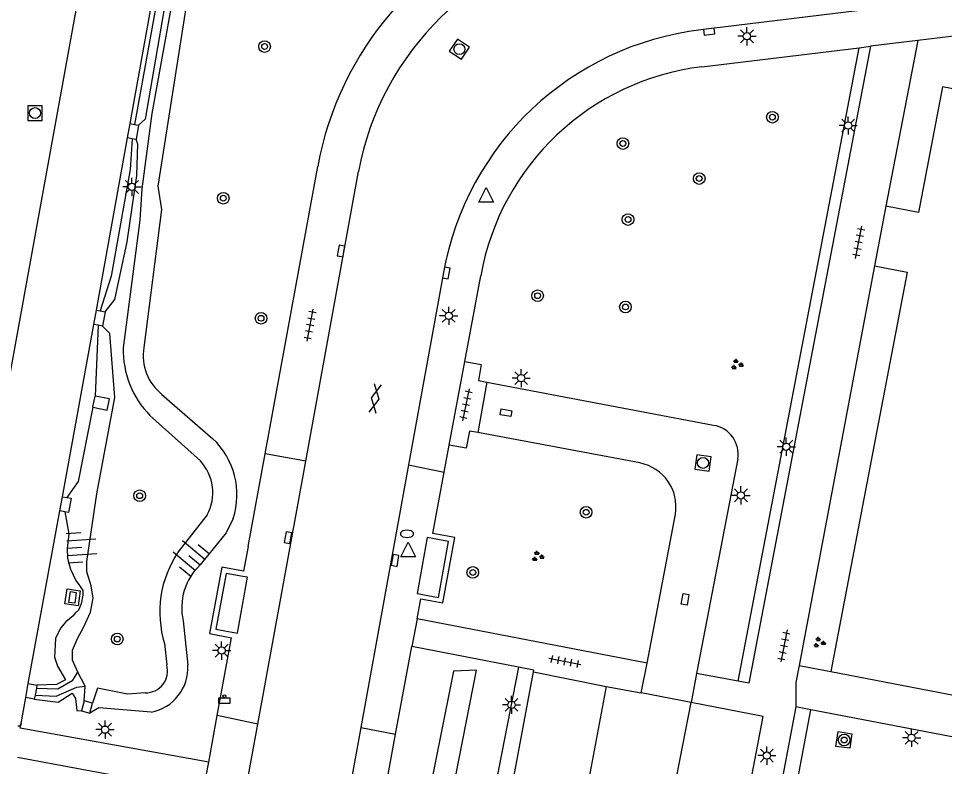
# Model space of a CAD drawing. Extents: x 132999 to 136000, y 398499 to 400501.
# Drawn here: x 133228.8 to 133292.4, y 400340.2 to 400391.5 of the extents above; entities that cross this region are included whole.
import ezdxf

# ---------------------------------------------------------------- set-up
doc = ezdxf.new("R2010")
doc.units = 0
for name, color, linetype in [('gg-bbg-abri', 7, 'Continuous'), ('gg-bbg-hoofdgebouw', 7, 'Continuous'), ('gg-knt-BGT kruinlijn', 7, 'Continuous'), ('gg-knt-bovenkant onderkant talud', 7, 'Continuous'), ('gg-knt-onverhard', 7, 'Continuous'), ('gg-knt-verharding', 7, 'Continuous'), ('gg-knt-verharding nz', 7, 'Continuous'), ('gg-kwrk-uitstroombak niveau min 01', 7, 'Continuous'), ('gt-grn-groengrens', 7, 'Continuous'), ('gt-grn-weggrens', 7, 'Continuous'), ('gt-symb-afvalbak', 7, 'Continuous'), ('gt-symb-boom', 7, 'Continuous'), ('gt-symb-brandkraan', 7, 'Continuous'), ('gt-symb-gesloten verharding', 7, 'Continuous'), ('gt-symb-groenvak', 7, 'Continuous'), ('gt-symb-kolk', 7, 'Continuous'), ('gt-symb-kolk center center', 7, 'Continuous'), ('gt-symb-lichtmast', 7, 'Continuous'), ('gt-symb-rioolschacht', 7, 'Continuous'), ('gt-symb-talud symbool', 7, 'Continuous'), ('gt-symb-tegel verharding', 7, 'Continuous'), ('gt-symb-waterafsluiter', 7, 'Continuous')]:
    doc.layers.add(name, color=color, linetype=linetype)

# ---------------------------------------------------------------- blocks, each defined once
blk = doc.blocks.new('gt0-LMAST')
at = {"layer": 'gt-symb-lichtmast'}
for p, q in [((-0.182, 0.173), (-0.447, 0.438)), ((-0.005, 0.246), (-0.005, 0.621)), ((0.172, 0.173), (0.437, 0.438)), ((-0.255, -0.004), (-0.63, -0.004)), ((-0.182, -0.181), (-0.447, -0.446)), ((-0.005, -0.254), (-0.005, -0.629)), ((0.437, -0.446), (0.172, -0.181)), ((0.245, -0.004), (0.62, -0.004))]:
    blk.add_line(p, q, dxfattribs=at)
blk.add_circle((-0.005, -0.004), 0.25, dxfattribs=at)
blk = doc.blocks.new('gt0-TEG1')
at = {"layer": 'gt-symb-tegel verharding'}
for p, q in [((-1.125, 0), (1.125, 0)), ((-0.9, -0.25), (-0.9, 0.25)), ((-0.45, -0.25), (-0.45, 0.25)), ((0, -0.25), (0, 0.25)), ((0.45, -0.25), (0.45, 0.25)), ((0.9, -0.25), (0.9, 0.25))]:
    blk.add_line(p, q, dxfattribs=at)
blk = doc.blocks.new('gt0-BOOM')
at = {"layer": 'gt-symb-boom'}
for radius in [0.4, 0.2]:
    blk.add_circle((0, 0), radius, dxfattribs=at)
blk = doc.blocks.new('gt0-RS')
at = {"layer": 'gt-symb-rioolschacht'}
blk.add_lwpolyline([(-0.5, -0.5), (0.5, -0.5), (0.5, 0.5), (-0.5, 0.5)], close=True, dxfattribs=at)
blk.add_circle((0, 0), 0.375, dxfattribs=at)
blk = doc.blocks.new('gt0-GRVAK')
at = {"layer": 'gt-symb-groenvak'}
for p, q in [((-0.11, 0.189), (-0.228, 0.24)), ((-0.182, 0.153), (0.088, 0.153)), ((-0.091, 0.211), (-0.156, 0.322)), ((-0.047, 0.214), (-0.047, 0.393)), ((-0.004, 0.211), (0.061, 0.322)), ((0.015, 0.189), (0.133, 0.24)), ((0.262, -0.052), (0.197, 0.059)), ((0.305, -0.049), (0.305, 0.13)), ((0.349, -0.052), (0.414, 0.059)), ((-0.245, -0.228), (-0.363, -0.177)), ((-0.318, -0.264), (-0.047, -0.264)), ((-0.226, -0.206), (-0.291, -0.095)), ((-0.183, -0.203), (-0.183, -0.024)), ((-0.139, -0.206), (-0.074, -0.095)), ((-0.12, -0.228), (-0.002, -0.177)), ((0.243, -0.074), (0.125, -0.023)), ((0.17, -0.11), (0.441, -0.11)), ((0.368, -0.074), (0.486, -0.023))]:
    blk.add_line(p, q, dxfattribs=at)
blk = doc.blocks.new('gt0-KOLK')
at = {"layer": 'gt-symb-kolk'}
blk.add_lwpolyline([(0, 0), (0.375, 0), (0.375, 0.4), (-0.375, 0.4), (-0.375, 0), (0, 0)], dxfattribs=at)
blk = doc.blocks.new('gt0-WAFSL')
at = {"layer": 'gt-symb-waterafsluiter'}
for p, q in [((-0.5, -0.333), (0, 0.667)), ((0, 0.667), (0.5, -0.333)), ((0.5, -0.333), (-0.5, -0.333))]:
    blk.add_line(p, q, dxfattribs=at)
blk = doc.blocks.new('gt0-KOLKCC')
at = {"layer": 'gt-symb-kolk center center'}
blk.add_lwpolyline([(-0.375, 0.2), (0.375, 0.2), (0.375, -0.2), (-0.375, -0.2)], close=True, dxfattribs=at)
blk = doc.blocks.new('gt0-GESVH1')
at = {"layer": 'gt-symb-gesloten verharding'}
for p, q in [((-0.992, -0.261), (0.008, 0.239)), ((0.008, -0.261), (-0.992, 0.239)), ((0.008, 0.239), (1.008, -0.261)), ((1.008, 0.239), (0.008, -0.261))]:
    blk.add_line(p, q, dxfattribs=at)
blk = doc.blocks.new('gt0-TALUD_1')
at = {"layer": 'gt-symb-talud symbool'}
for p, q in [((-1, -1), (-1, 0)), ((-0.5, -2), (-0.5, 0)), ((0, -1), (0, 0)), ((0.5, -2), (0.5, 0)), ((1, -1), (1, 0))]:
    blk.add_line(p, q, dxfattribs=at)
blk = doc.blocks.new('gt0-ABAK')
at = {"layer": 'gt-symb-afvalbak'}
blk.add_lwpolyline([(0.375, -0.5), (-0.375, -0.5), (-0.375, -0.1), (0.375, -0.1)], close=True, dxfattribs=at)
blk.add_circle((0, 0), 0.1, dxfattribs=at)
blk = doc.blocks.new('gt0-BR')
at = {"layer": 'gt-symb-brandkraan'}
for centre, radius, start, end in [((-0.244, 0), 0.206, 107.56694, 252.43307), ((0.599, -2.664), 3, 106.89205, 107.56694), ((0, -0.691), 0.938, 73.10799, 106.89205), ((-0.599, -2.664), 3, 72.43309, 73.10799), ((0.244, 0), 0.206, 287.56695, 72.43309), ((0.599, 2.664), 3, 252.43307, 253.10797), ((0, 0.691), 0.938, 253.10797, 286.89206), ((-0.599, 2.664), 3, 286.89206, 287.56695)]:
    blk.add_arc(centre, radius, start, end, dxfattribs=at)

msp = doc.modelspace()

# ---------------------------------------------------------------- linework, layer by layer
at = {"layer": 'gg-bbg-abri'}
for points in [[(133256.169, 400352.074), (133257.634, 400351.811), (133258.331, 400355.664), (133256.864, 400355.929), (133256.169, 400352.074)], [(133244.198, 400353.261), (133243.063, 400353.466), (133242.364, 400349.624), (133243.833, 400349.352), (133244.53, 400353.201), (133244.198, 400353.261)]]:
    msp.add_lwpolyline(points, dxfattribs=at)
at = {"layer": 'gg-bbg-hoofdgebouw'}
for p, q in [((133288.358, 400378.679), (133287.569, 400374.584)), ((133284.582, 400346.725), (133297.603, 400344.219))]:
    msp.add_line(p, q, dxfattribs=at)
for points in [[(133332.254, 400379.214), (133292.246, 400386.865), (133290.599, 400378.241), (133288.358, 400378.679)], [(133287.569, 400374.584), (133289.821, 400374.145), (133284.582, 400346.725)]]:
    msp.add_lwpolyline(points, dxfattribs=at)
at = {"layer": 'gg-knt-BGT kruinlijn'}
for p, q in [((133238.903, 400396.107), (133236.769, 400384.279)), ((133234.28, 400370.492), (133234.074, 400365.639)), ((133238.654, 400365.749), (133242.151, 400362.71)), ((133240.107, 400350.21), (133240.439, 400347.157))]:
    msp.add_line(p, q, dxfattribs=at)
for points in [[(133243.22, 400409.215), (133240.357, 400392.717), (133238.385, 400380.038), (133238.628, 400378.44), (133237.407, 400368.958)], [(133236.607, 400383.295), (133236.475, 400381.178), (133235.16, 400373.872), (133234.408, 400371.488)], [(133233.921, 400364.874), (133232.903, 400359.774), (133232.137, 400358.667)], [(133231.985, 400357.685), (133232.259, 400356.181), (133232.149, 400355.171), (133232.171, 400354.505), (133232.374, 400353.763), (133232.736, 400352.981), (133232.995, 400352.638), (133233.223, 400352.283), (133233.226, 400351.979), (133233.117, 400351.367), (133232.929, 400350.932), (133232.689, 400350.73), (133232.571, 400350.546), (133232.06, 400350.132), (133231.698, 400349.714), (133231.35, 400349.004), (133231.284, 400347.706), (133231.487, 400347.104), (133232.024, 400346.158), (133231.41, 400345.845), (133230.074, 400345.8)], [(133243.548, 400357.238), (133243.076, 400356.237), (133241.272, 400354.048)], [(133229.894, 400344.825), (133231.535, 400344.634), (133232.491, 400345.247), (133232.729, 400344.886), (133232.814, 400344.063), (133233.126, 400344.025)], [(133237.905, 400343.937), (133234.325, 400344.244), (133233.705, 400343.869)]]:
    msp.add_lwpolyline(points, dxfattribs=at)
for centre, radius, start, end in [((133240.801, 400368.43), 3.435, 171.15739, 231.31432), ((133238.519, 400358.869), 5.286, 342.03519, 46.60816), ((133244.137, 400351.082), 4.124, 134.01588, 192.21347), ((133237.328, 400346.998), 3.115, 280.66687, 2.93072)]:
    msp.add_arc(centre, radius, start, end, dxfattribs=at)
at = {"layer": 'gg-knt-bovenkant onderkant talud'}
for p, q in [((133237.828, 400364.304), (133241.292, 400361.183)), ((133241.756, 400357.472), (133239.775, 400354.934)), ((133238.837, 400348.649), (133238.984, 400347.182)), ((133233.395, 400345.714), (133232.891, 400346.688)), ((133233.31, 400344.707), (133233.395, 400345.714))]:
    msp.add_line(p, q, dxfattribs=at)
for points in [[(133242.34, 400409.204), (133237.973, 400385.029), (133237.278, 400379.865), (133237.146, 400377.711), (133235.995, 400368.939)], [(133239.196, 400396.053), (133239.429, 400395.826), (133237.503, 400384.65), (133237.056, 400384.227)], [(133234.751, 400371.426), (133235.415, 400372.272), (133236.271, 400376.221), (133236.941, 400380.773), (133237.005, 400382.914), (133236.879, 400383.246)], [(133232.891, 400346.688), (133232.505, 400347.501), (133232.509, 400348.187), (133232.871, 400349.038), (133233.267, 400349.747), (133233.743, 400350.797), (133233.938, 400351.762), (133233.79, 400352.604), (133233.509, 400353.562), (133233.498, 400354.28), (133234.175, 400358.918), (133235.42, 400365.547), (133235.081, 400369.934), (133234.572, 400370.439)], [(133230.034, 400345.582), (133231.501, 400345.543), (133232.542, 400346.127), (133232.891, 400346.688)], [(133229.947, 400345.113), (133231.401, 400345.029), (133232.804, 400345.656), (133233.395, 400345.714)], [(133237.508, 400345.272), (133236.301, 400345.174), (133234.227, 400345.579), (133233.889, 400344.551)]]:
    msp.add_lwpolyline(points, dxfattribs=at)
for centre, radius, start, end in [((133242.491, 400368.828), 6.497, 179.02012, 224.13443), ((133238.953, 400359.006), 3.195, 331.30564, 42.9482), ((133245.791, 400350.824), 7.286, 145.65795, 197.36523), ((133237.555, 400346.761), 1.49, 268.18921, 16.41889)]:
    msp.add_arc(centre, radius, start, end, dxfattribs=at)
at = {"layer": 'gg-knt-onverhard'}
msp.add_lwpolyline([(133285.085, 400342.602), (133286.026, 400342.451), (133285.888, 400341.472), (133284.914, 400341.589), (133285.085, 400342.602)], dxfattribs=at)
at = {"layer": 'gg-knt-verharding'}
for p, q in [((133236.466, 400384.334), (133238.606, 400396.161)), ((133290.522, 400392.577), (133275.653, 400390.775)), ((133290.539, 400390.037), (133288.358, 400378.679)), ((133275.73, 400388.238), (133286.518, 400389.547)), ((133286.518, 400389.547), (133287.3, 400389.642)), ((133234.16, 400371.533), (133236.288, 400383.352)), ((133245.739, 400361.678), (133249.35, 400381.392)), ((133248.533, 400361.165), (133252.159, 400381.048)), ((133287.569, 400374.584), (133282.393, 400347.152)), ((133257.98, 400374.12), (133255.579, 400360.906)), ((133259.449, 400368.013), (133260.542, 400373.898)), ((133231.827, 400358.723), (133233.981, 400370.547)), ((133260.969, 400366.591), (133260.348, 400363.14)), ((133260.969, 400366.591), (133276.528, 400363.626)), ((133271.465, 400361.046), (133260.348, 400363.14)), ((133258.037, 400360.41), (133258.382, 400362.268)), ((133244.573, 400355.313), (133245.739, 400361.678)), ((133278.186, 400361.323), (133275.357, 400346.596)), ((133245.241, 400343.115), (133248.533, 400361.165)), ((133255.579, 400360.906), (133252.306, 400342.887)), ((133257.257, 400356.208), (133258.037, 400360.41)), ((133229.483, 400345.909), (133231.649, 400357.746)), ((133271.956, 400347.297), (133273.908, 400357.536)), ((133256.169, 400350.347), (133256.425, 400351.726)), ((133271.956, 400347.297), (133256.169, 400350.347)), ((133242.448, 400343.701), (133243.426, 400349.04)), ((133254.7, 400342.435), (133255.816, 400348.444)), ((133263.124, 400347.035), (133255.816, 400348.444)), ((133271.561, 400345.26), (133271.956, 400347.297)), ((133259.065, 400319.52), (133264.171, 400346.707)), ((133264.171, 400346.707), (133269.156, 400345.7)), ((133282.393, 400347.152), (133282.172, 400345.982)), ((133275.357, 400346.596), (133274.976, 400344.6)), ((133278.215, 400346.069), (133275.357, 400346.596)), ((133269.156, 400345.7), (133271.561, 400345.26)), ((133228.996, 400343.156), (133229.304, 400344.934)), ((133282.175, 400344.294), (133275.815, 400310.993)), ((133280.576, 400330.113), (133283.211, 400344.096)), ((133283.211, 400344.096), (133282.175, 400344.294)), ((133284.049, 400343.936), (133283.211, 400344.096)), ((133241.865, 400340.516), (133242.448, 400343.701)), ((133321.481, 400336.787), (133284.049, 400343.936)), ((133228.996, 400343.156), (133228.989, 400343.124)), ((133243.305, 400332.498), (133245.241, 400343.115)), ((133252.306, 400342.887), (133250.693, 400334.009)), ((133254.044, 400338.903), (133254.7, 400342.435))]:
    msp.add_line(p, q, dxfattribs=at)
for points in [[(133223.921, 400343.42), (133229.504, 400374.088), (133238.44, 400423.413)], [(133318.616, 400393.472), (133305.64, 400391.871), (133290.539, 400390.037)], [(133287.3, 400389.642), (133278.953, 400345.933), (133278.215, 400346.069)], [(133259.449, 400368.013), (133260.568, 400367.795), (133260.378, 400366.694), (133260.969, 400366.591)], [(133260.348, 400363.14), (133259.766, 400363.234), (133259.533, 400362.056), (133258.382, 400362.268)], [(133256.425, 400351.726), (133257.931, 400351.446), (133258.761, 400355.929), (133257.257, 400356.208)], [(133244.573, 400355.313), (133244.261, 400353.607), (133242.769, 400353.887), (133241.914, 400349.343), (133243.426, 400349.04)], [(133232.898, 400351.247), (133231.989, 400351.377), (133232.157, 400352.402), (133233.051, 400352.261), (133232.898, 400351.247)], [(133264.171, 400346.707), (133264.194, 400346.829), (133263.124, 400347.035)], [(133273.829, 400311.605), (133279.926, 400343.63), (133274.976, 400344.6)], [(133241.865, 400340.516), (133228.932, 400342.847), (133228.989, 400343.124)], [(133228.749, 400340.839), (133233.145, 400340.019), (133238.234, 400339.096)]]:
    msp.add_lwpolyline(points, dxfattribs=at)
for centre, radius, start, end in [((133271.363, 400377.385), 22.375, 108.6881, 169.68243), ((133271.521, 400377.506), 19.684, 98.47339, 169.63397), ((133278.115, 400370.459), 20.465, 96.90889, 169.69388), ((133277.839, 400370.791), 17.574, 96.8932, 169.81681), ((133276.215, 400361.652), 1.998, 350.51216, 80.99037), ((133270.866, 400358.024), 3.081, 350.88819, 78.78853), ((133228.808, 400343.178), 0.189, 253.42864, 343.3472)]:
    msp.add_arc(centre, radius, start, end, dxfattribs=at)
at = {"layer": 'gg-knt-verharding nz'}
for p, q in [((133258.382, 400362.268), (133259.449, 400368.013)), ((133248.533, 400361.165), (133245.739, 400361.678)), ((133255.579, 400360.906), (133258.037, 400360.41)), ((133256.169, 400350.347), (133255.816, 400348.444)), ((133269.156, 400345.7), (133264.017, 400318.533)), ((133268.768, 400312.598), (133274.976, 400344.6)), ((133245.241, 400343.115), (133242.448, 400343.701)), ((133252.306, 400342.887), (133254.7, 400342.435))]:
    msp.add_line(p, q, dxfattribs=at)
at = {"layer": 'gg-kwrk-uitstroombak niveau min 01'}
for p, q in [((133236.288, 400383.352), (133236.466, 400384.334)), ((133236.466, 400384.334), (133236.769, 400384.279)), ((133236.769, 400384.279), (133237.056, 400384.227)), ((133237.056, 400384.227), (133236.879, 400383.246)), ((133236.607, 400383.295), (133236.288, 400383.352)), ((133236.879, 400383.246), (133236.607, 400383.295)), ((133233.981, 400370.547), (133234.16, 400371.533)), ((133234.16, 400371.533), (133234.408, 400371.488)), ((133234.408, 400371.488), (133234.751, 400371.426)), ((133234.751, 400371.426), (133234.572, 400370.439)), ((133234.28, 400370.492), (133233.981, 400370.547)), ((133234.572, 400370.439), (133234.28, 400370.492)), ((133233.921, 400364.874), (133234.074, 400365.639)), ((133231.649, 400357.746), (133231.827, 400358.723)), ((133231.827, 400358.723), (133232.137, 400358.667)), ((133231.985, 400357.685), (133231.649, 400357.746)), ((133229.304, 400344.934), (133229.483, 400345.909)), ((133229.483, 400345.909), (133230.074, 400345.8)), ((133230.034, 400345.582), (133229.947, 400345.113)), ((133230.074, 400345.8), (133230.034, 400345.582)), ((133229.894, 400344.825), (133229.304, 400344.934)), ((133229.947, 400345.113), (133229.894, 400344.825)), ((133233.31, 400344.707), (133233.126, 400344.025)), ((133233.889, 400344.551), (133233.31, 400344.707)), ((133233.705, 400343.869), (133233.889, 400344.551)), ((133233.126, 400344.025), (133233.705, 400343.869))]:
    msp.add_line(p, q, dxfattribs=at)
for points in [[(133233.921, 400364.874), (133234.905, 400364.671), (133235.057, 400365.453), (133234.074, 400365.639)], [(133232.137, 400358.667), (133232.417, 400358.616), (133232.24, 400357.639), (133231.985, 400357.685)]]:
    msp.add_lwpolyline(points, dxfattribs=at)
at = {"layer": 'gt-grn-groengrens'}
for p, q in [((133278.215, 400346.069), (133286.518, 400389.547)), ((133282.393, 400347.152), (133284.582, 400346.725))]:
    msp.add_line(p, q, dxfattribs=at)
for points in [[(133253.234, 400319.523), (133254.828, 400319.186), (133260.242, 400346.83), (133258.668, 400346.751), (133253.234, 400319.523)], [(133263.124, 400347.035), (133257.751, 400319.512), (133259.019, 400319.274), (133259.065, 400319.52)]]:
    msp.add_lwpolyline(points, dxfattribs=at)
at = {"layer": 'gt-grn-weggrens'}
for p, q in [((133290.539, 400390.037), (133287.3, 400389.642)), ((133282.172, 400345.982), (133282.175, 400344.294)), ((133274.976, 400344.6), (133271.561, 400345.26)), ((133241.533, 400338.703), (133241.865, 400340.516))]:
    msp.add_line(p, q, dxfattribs=at)

# ---------------------------------------------------------------- block references
at = {"layer": 'gt-symb-afvalbak'}
msp.add_blockref('gt0-ABAK', (133242.944, 400345.033), dxfattribs=at)
at = {"layer": 'gt-symb-boom'}
for p in [(133245.702, 400389.624), (133280.563, 400384.777), (133270.299, 400382.968), (133275.538, 400380.566), (133242.867, 400379.214), (133270.652, 400377.752), (133264.446, 400372.523), (133270.478, 400371.75), (133245.46, 400370.974), (133237.127, 400358.794), (133267.777, 400357.66), (133259.997, 400353.528), (133235.589, 400348.958), (133285.489, 400342.027)]:
    msp.add_blockref('gt0-BOOM', p, dxfattribs=at)
at = {"layer": 'gt-symb-brandkraan'}
msp.add_blockref('gt0-BR', (133255.479, 400356.181), dxfattribs=at)
at = {"layer": 'gt-symb-gesloten verharding', "rotation": 79.45426563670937}
msp.add_blockref('gt0-GESVH1', (133253.283, 400365.465), dxfattribs=at)
at = {"layer": 'gt-symb-groenvak'}
for p in [(133278.112, 400367.801), (133264.441, 400354.628), (133283.762, 400348.708)]:
    msp.add_blockref('gt0-GRVAK', p, dxfattribs=at)
at = {"layer": 'gt-symb-kolk'}
for p, rotation in [((133276.202, 400390.839), -173.10945167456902), ((133251.152, 400375.55), 79.85920685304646), ((133257.978, 400374.116), -100.30997039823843), ((133247.503, 400355.886), 79.98206552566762), ((133254.468, 400354.386), -100.30997039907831)]:
    msp.add_blockref('gt0-KOLK', p, dxfattribs=dict(at, rotation=rotation))
at = {"layer": 'gt-symb-kolk center center'}
for p, rotation in [((133262.268, 400364.491), -9.792146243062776), ((133232.524, 400351.813), -98.13694936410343), ((133274.57, 400351.679), -99.4434749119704)]:
    msp.add_blockref('gt0-KOLKCC', p, dxfattribs=dict(at, rotation=rotation))
at = {"layer": 'gt-symb-lichtmast'}
for p in [(133278.819, 400390.334), (133285.77, 400384.209), (133236.603, 400379.995), (133258.348, 400371.144), (133263.324, 400366.871), (133281.519, 400362.163), (133278.406, 400358.822), (133242.76, 400348.166), (133262.658, 400344.442), (133234.757, 400342.742), (133290.122, 400342.182), (133280.185, 400340.963)]:
    msp.add_blockref('gt0-LMAST', p, dxfattribs=at)
at = {"layer": 'gt-symb-rioolschacht'}
for p, rotation in [((133259.074, 400389.445), 56.08748741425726), ((133275.8, 400361.043), -97.70065539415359)]:
    msp.add_blockref('gt0-RS', p, dxfattribs=dict(at, rotation=rotation))
msp.add_blockref('gt0-RS', (133229.942, 400385.059), dxfattribs=at)
at = {"layer": 'gt-symb-talud symbool'}
for p, xscale, yscale, rotation in [((133232.149, 400355.171), 1.0002464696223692, 1.0002464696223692, 93.84074706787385), ((133241.272, 400354.048), 0.9997119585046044, 0.9997119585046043, -129.80557109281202)]:
    msp.add_blockref('gt0-TALUD_1', p, dxfattribs=dict(at, xscale=xscale, yscale=yscale, rotation=rotation))
at = {"layer": 'gt-symb-tegel verharding'}
for p, rotation in [((133286.487, 400376.188), 79.28535610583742), ((133248.827, 400370.503), 79.63367739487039), ((133259.533, 400365.031), 78.28547478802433), ((133281.354, 400348.489), -101.00666417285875), ((133266.315, 400347.419), -11.00666417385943)]:
    msp.add_blockref('gt0-TEG1', p, dxfattribs=dict(at, rotation=rotation))
at = {"layer": 'gt-symb-waterafsluiter'}
for p in [(133260.908, 400379.272), (133255.557, 400354.932)]:
    msp.add_blockref('gt0-WAFSL', p, dxfattribs=at)

doc.saveas('drawing.dxf')
